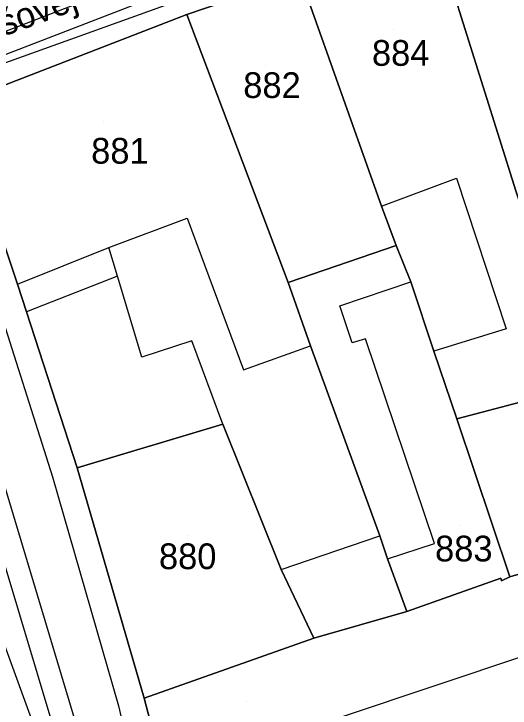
# Model space of a CAD drawing. Extents: x -263423 to -261326, y -1240067 to -1237864.
# Drawn here: x -262688.2 to -262649.7, y -1239399.1 to -1239345.2 of the extents above; entities that cross this region are included whole.
import ezdxf

# ---------------------------------------------------------------- set-up
doc = ezdxf.new("R2010")
doc.units = 0
for name, color, linetype in [('body_kn', 7, 'Continuous'), ('kladpar_druhypozemkov', 7, 'Continuous'), ('kladpar_hranice', 7, 'Continuous'), ('kladpar_parcelnecisla', 7, 'Continuous'), ('kladpar_plochy', 7, 'Continuous'), ('popisy', 7, 'Continuous'), ('tarchy_linie', 7, 'Continuous'), ('zappar_hrandruhpozemk', 7, 'Continuous')]:
    doc.layers.add(name, color=color, linetype=linetype)

msp = doc.modelspace()

# ---------------------------------------------------------------- linework, layer by layer
at = {"layer": 'body_kn'}
for p, q in [((-262674.78, -1239345.23), (-262674.78, -1239345.23)), ((-262674.78, -1239345.23), (-262674.78, -1239345.23)), ((-262653.87, -1239357.95), (-262653.87, -1239357.95)), ((-262659.69, -1239360.11), (-262659.69, -1239360.11)), ((-262659.69, -1239360.11), (-262659.69, -1239360.11)), ((-262674.75, -1239361.05), (-262674.75, -1239361.05)), ((-262658.55, -1239363.19), (-262658.55, -1239363.19)), ((-262658.55, -1239363.19), (-262658.55, -1239363.19)), ((-262680.83, -1239363.34), (-262680.83, -1239363.34)), ((-262680.83, -1239363.34), (-262680.83, -1239363.34)), ((-262680.18, -1239365.57), (-262680.18, -1239365.57)), ((-262680.18, -1239365.57), (-262680.18, -1239365.57)), ((-262687.93, -1239366.17), (-262687.93, -1239366.17)), ((-262687.93, -1239366.17), (-262687.93, -1239366.17)), ((-262666.93, -1239366.05), (-262666.93, -1239366.05)), ((-262657.41, -1239366.01), (-262657.41, -1239366.01)), ((-262662.91, -1239367.86), (-262662.91, -1239367.86)), ((-262687.22, -1239368.34), (-262687.22, -1239368.34)), ((-262650, -1239369.66), (-262650, -1239369.66)), ((-262674.39, -1239370.59), (-262674.39, -1239370.59)), ((-262661.95, -1239370.74), (-262661.95, -1239370.74)), ((-262660.93, -1239370.44), (-262660.93, -1239370.44)), ((-262665.2, -1239370.98), (-262665.2, -1239370.98)), ((-262678.29, -1239371.84), (-262678.29, -1239371.84)), ((-262655.62, -1239371.38), (-262655.62, -1239371.38)), ((-262670.38, -1239372.84), (-262670.38, -1239372.84)), ((-262653.83, -1239376.63), (-262653.83, -1239376.63)), ((-262671.99, -1239377.06), (-262671.99, -1239377.06)), ((-262671.99, -1239377.06), (-262671.99, -1239377.06)), ((-262683.3, -1239380.44), (-262683.3, -1239380.44)), ((-262685.22, -1239381.16), (-262685.22, -1239381.16)), ((-262659.81, -1239385.72), (-262659.81, -1239385.72)), ((-262655.57, -1239386.32), (-262655.57, -1239386.32)), ((-262659.21, -1239387.51), (-262659.21, -1239387.51)), ((-262659.21, -1239387.51), (-262659.21, -1239387.51)), ((-262667.48, -1239388.35), (-262667.48, -1239388.35)), ((-262667.48, -1239388.35), (-262667.48, -1239388.35)), ((-262650.43, -1239389.03), (-262650.43, -1239389.03)), ((-262649.73, -1239388.92), (-262649.73, -1239388.92)), ((-262650.37, -1239389.23), (-262650.37, -1239389.23)), ((-262657.72, -1239391.61), (-262657.72, -1239391.61)), ((-262664.93, -1239393.68), (-262664.93, -1239393.68)), ((-262664.93, -1239393.68), (-262664.93, -1239393.68)), ((-262678.11, -1239398.35), (-262678.11, -1239398.35)), ((-262680.09, -1239398.94), (-262680.09, -1239398.94))]:
    msp.add_line(p, q, dxfattribs=at)
at = {"layer": 'kladpar_druhypozemkov'}
for p, q in [((-262658.76, -1239346.42), (-262658.76, -1239346.42)), ((-262668.66, -1239349.22), (-262668.66, -1239349.22)), ((-262681.26, -1239353.52), (-262681.26, -1239353.52)), ((-262653.56, -1239384.92), (-262653.56, -1239384.92)), ((-262674.76, -1239385.72), (-262674.76, -1239385.72)), ((-262670.16, -1239398.62), (-262670.16, -1239398.62))]:
    msp.add_line(p, q, dxfattribs=at)
at = {"layer": 'kladpar_hranice'}
for points in [[(-262713.28, -1239300.99), (-262709, -1239314.24), (-262708.31, -1239317.5), (-262703.33, -1239341.75), (-262700.53, -1239344.54), (-262693.75, -1239350.92), (-262692.64, -1239352.15), (-262687.93, -1239366.17), (-262687.22, -1239368.34), (-262683.3, -1239380.44), (-262678.11, -1239398.35), (-262675.88, -1239406.85)], [(-262659.23, -1239327.65), (-262643.64, -1239322.71), (-262643.34, -1239323.48), (-262643.3, -1239324.44), (-262643.17, -1239333.02), (-262642.8, -1239333.6), (-262642.62, -1239334.11), (-262655.6, -1239338.72), (-262666.02, -1239342.24), (-262674.78, -1239345.23), (-262692.64, -1239352.15), (-262693.75, -1239350.92), (-262700.53, -1239344.54), (-262703.33, -1239341.75), (-262700.88, -1239343.07), (-262689.32, -1239339.77), (-262689.5, -1239339.32), (-262681.58, -1239337.01), (-262681.76, -1239336.25), (-262671.39, -1239332.41), (-262665.5, -1239330.12), (-262659.23, -1239327.65)], [(-262642.62, -1239334.11), (-262637.24, -1239352.21), (-262633.15, -1239370.79), (-262644.2, -1239373.98), (-262645.63, -1239369.89), (-262646.17, -1239368.35), (-262649.26, -1239358.94), (-262655.6, -1239338.72), (-262642.62, -1239334.11)], [(-262649.26, -1239358.94), (-262646.17, -1239368.35), (-262645.63, -1239369.89), (-262644.2, -1239373.98), (-262648.92, -1239375.34), (-262653.83, -1239376.63), (-262655.62, -1239371.38), (-262657.41, -1239366.01), (-262658.55, -1239363.19), (-262659.69, -1239360.11), (-262666.02, -1239342.24), (-262655.6, -1239338.72), (-262649.26, -1239358.94)], [(-262666.02, -1239342.24), (-262659.69, -1239360.11), (-262658.55, -1239363.19), (-262666.93, -1239366.05), (-262674.78, -1239345.23), (-262666.02, -1239342.24)], [(-262674.78, -1239345.23), (-262666.93, -1239366.05), (-262665.2, -1239370.98), (-262659.81, -1239385.72), (-262659.21, -1239387.51), (-262657.72, -1239391.61), (-262664.93, -1239393.68), (-262667.48, -1239388.35), (-262671.99, -1239377.06), (-262683.3, -1239380.44), (-262687.22, -1239368.34), (-262687.93, -1239366.17), (-262692.64, -1239352.15), (-262674.78, -1239345.23)], [(-262658.55, -1239363.19), (-262657.41, -1239366.01), (-262655.62, -1239371.38), (-262653.83, -1239376.63), (-262649.73, -1239388.92), (-262650.37, -1239389.23), (-262650.43, -1239389.03), (-262657.72, -1239391.61), (-262659.21, -1239387.51), (-262659.81, -1239385.72), (-262665.2, -1239370.98), (-262666.93, -1239366.05), (-262658.55, -1239363.19)], [(-262644.2, -1239373.98), (-262633.15, -1239370.79), (-262628.46, -1239388.43), (-262646.28, -1239393.64), (-262647.55, -1239388.27), (-262649.73, -1239388.92), (-262653.83, -1239376.63), (-262648.92, -1239375.34), (-262644.2, -1239373.98)], [(-262671.99, -1239377.06), (-262667.48, -1239388.35), (-262664.93, -1239393.68), (-262678.11, -1239398.35), (-262683.3, -1239380.44), (-262671.99, -1239377.06)], [(-262664.93, -1239393.68), (-262657.72, -1239391.61), (-262650.43, -1239389.03), (-262650.37, -1239389.23), (-262649.73, -1239388.92), (-262647.55, -1239388.27), (-262646.28, -1239393.64), (-262628.46, -1239388.43), (-262627.16, -1239392.91), (-262625.99, -1239397.26), (-262642.13, -1239401.42), (-262647.25, -1239403.15), (-262660.11, -1239407.89), (-262659.99, -1239408.33), (-262674.31, -1239413.11), (-262675.54, -1239408.38), (-262675.88, -1239406.85), (-262678.11, -1239398.35), (-262664.93, -1239393.68)]]:
    msp.add_lwpolyline(points, dxfattribs=at)
at = {"layer": 'kladpar_plochy'}
msp.add_lwpolyline([(-262713.28, -1239300.99), (-262709, -1239314.24), (-262708.31, -1239317.5), (-262703.33, -1239341.75), (-262700.53, -1239344.54), (-262693.75, -1239350.92), (-262692.64, -1239352.15), (-262687.93, -1239366.17), (-262687.22, -1239368.34), (-262683.3, -1239380.44), (-262678.11, -1239398.35), (-262675.88, -1239406.85)], dxfattribs=at)
for points in [[(-262659.23, -1239327.65), (-262643.64, -1239322.71), (-262643.34, -1239323.48), (-262643.3, -1239324.44), (-262643.17, -1239333.02), (-262642.8, -1239333.6), (-262642.62, -1239334.11), (-262655.6, -1239338.72), (-262666.02, -1239342.24), (-262674.78, -1239345.23), (-262692.64, -1239352.15), (-262693.75, -1239350.92), (-262700.53, -1239344.54), (-262703.33, -1239341.75), (-262700.88, -1239343.07), (-262689.32, -1239339.77), (-262689.5, -1239339.32), (-262681.58, -1239337.01), (-262681.76, -1239336.25), (-262671.39, -1239332.41), (-262665.5, -1239330.12)], [(-262642.62, -1239334.11), (-262637.24, -1239352.21), (-262633.15, -1239370.79), (-262644.2, -1239373.98), (-262645.63, -1239369.89), (-262646.17, -1239368.35), (-262649.26, -1239358.94), (-262655.6, -1239338.72)], [(-262649.26, -1239358.94), (-262646.17, -1239368.35), (-262645.63, -1239369.89), (-262644.2, -1239373.98), (-262648.92, -1239375.34), (-262653.83, -1239376.63), (-262655.62, -1239371.38), (-262657.41, -1239366.01), (-262658.55, -1239363.19), (-262659.69, -1239360.11), (-262666.02, -1239342.24), (-262655.6, -1239338.72)], [(-262666.02, -1239342.24), (-262659.69, -1239360.11), (-262658.55, -1239363.19), (-262666.93, -1239366.05), (-262674.78, -1239345.23)], [(-262674.78, -1239345.23), (-262666.93, -1239366.05), (-262665.2, -1239370.98), (-262659.81, -1239385.72), (-262659.21, -1239387.51), (-262657.72, -1239391.61), (-262664.93, -1239393.68), (-262667.48, -1239388.35), (-262671.99, -1239377.06), (-262683.3, -1239380.44), (-262687.22, -1239368.34), (-262687.93, -1239366.17), (-262692.64, -1239352.15)], [(-262658.55, -1239363.19), (-262657.41, -1239366.01), (-262655.62, -1239371.38), (-262653.83, -1239376.63), (-262649.73, -1239388.92), (-262650.37, -1239389.23), (-262650.43, -1239389.03), (-262657.72, -1239391.61), (-262659.21, -1239387.51), (-262659.81, -1239385.72), (-262665.2, -1239370.98), (-262666.93, -1239366.05)], [(-262644.2, -1239373.98), (-262633.15, -1239370.79), (-262628.46, -1239388.43), (-262646.28, -1239393.64), (-262647.55, -1239388.27), (-262649.73, -1239388.92), (-262653.83, -1239376.63), (-262648.92, -1239375.34)], [(-262671.99, -1239377.06), (-262667.48, -1239388.35), (-262664.93, -1239393.68), (-262678.11, -1239398.35), (-262683.3, -1239380.44)], [(-262664.93, -1239393.68), (-262657.72, -1239391.61), (-262650.43, -1239389.03), (-262650.37, -1239389.23), (-262649.73, -1239388.92), (-262647.55, -1239388.27), (-262646.28, -1239393.64), (-262628.46, -1239388.43), (-262627.16, -1239392.91), (-262625.99, -1239397.26), (-262642.13, -1239401.42), (-262647.25, -1239403.15), (-262660.11, -1239407.89), (-262659.99, -1239408.33), (-262674.31, -1239413.11), (-262675.54, -1239408.38), (-262675.88, -1239406.85), (-262678.11, -1239398.35)]]:
    msp.add_lwpolyline(points, close=True, dxfattribs=at)
at = {"layer": 'tarchy_linie'}
for points in [[(-262816.21, -1239022.95), (-262801.33, -1239053.61), (-262785.49, -1239096.59), (-262778.97, -1239116.64), (-262769.58, -1239148.24), (-262765.58, -1239161.32), (-262756.14, -1239192.63), (-262745.47, -1239227.02), (-262734.36, -1239262.66), (-262729.23, -1239278.2), (-262719.46, -1239309.9), (-262705.75, -1239353.04), (-262693.14, -1239374.02), (-262677.03, -1239427.73), (-262664.56, -1239482.72), (-262653.16, -1239519.18)], [(-262717.4, -1239307.13), (-262713.9, -1239319.06), (-262712.61, -1239323.96), (-262709.96, -1239333.26), (-262703.89, -1239350.34), (-262702.54, -1239352.36), (-262700.12, -1239359.01), (-262691.53, -1239373.31), (-262675.57, -1239426.5), (-262673.75, -1239431.51), (-262658.68, -1239495.67), (-262653.43, -1239512.44), (-262651.96, -1239518.75), (-262652.2, -1239518.88)], [(-262718.89, -1239307.57), (-262715.38, -1239319.51), (-262714.09, -1239324.42), (-262711.44, -1239333.73), (-262705.29, -1239351.04), (-262703.93, -1239353.07), (-262675.24, -1239431.95), (-262658.33, -1239503.93), (-262655.92, -1239510.76), (-262654.28, -1239517.82)], [(-262702.14, -1239353.47), (-262702.54, -1239352.36), (-262702.84, -1239351.91), (-262703.78, -1239350.5), (-262703.89, -1239350.34), (-262704.34, -1239349.06), (-262640.78, -1239326.5), (-262639.48, -1239326.04), (-262638.25, -1239330.59), (-262639.32, -1239330.95), (-262672.74, -1239342.11), (-262702.14, -1239353.47)], [(-262702.84, -1239351.91), (-262673.35, -1239340.52), (-262639.86, -1239329.34)]]:
    msp.add_lwpolyline(points, dxfattribs=at)
at = {"layer": 'zappar_hrandruhpozemk'}
for p, q in [((-262692.92, -1239350.43), (-262668.61, -1239341.68)), ((-262659.69, -1239360.11), (-262653.87, -1239357.95)), ((-262680.83, -1239363.34), (-262674.75, -1239361.05)), ((-262687.93, -1239366.17), (-262680.83, -1239363.34)), ((-262680.18, -1239365.57), (-262687.22, -1239368.34)), ((-262655.57, -1239386.32), (-262660.93, -1239370.44)), ((-262667.48, -1239388.35), (-262659.81, -1239385.72)), ((-262659.21, -1239387.51), (-262655.57, -1239386.32)), ((-262662.72, -1239399.76), (-262646.16, -1239394.21)), ((-262680.09, -1239398.94), (-262674.69, -1239421.68))]:
    msp.add_line(p, q, dxfattribs=at)
for points in [[(-262693.75, -1239350.92), (-262694.08, -1239351.48), (-262694.29, -1239352.18), (-262694.18, -1239352.88), (-262685.22, -1239381.16), (-262680.09, -1239398.94)], [(-262653.87, -1239357.95), (-262650, -1239369.66), (-262655.62, -1239371.38)], [(-262674.75, -1239361.05), (-262670.38, -1239372.84), (-262665.2, -1239370.98)], [(-262671.99, -1239377.06), (-262674.39, -1239370.59), (-262678.29, -1239371.84), (-262680.18, -1239365.57), (-262680.83, -1239363.34)], [(-262660.93, -1239370.44), (-262661.95, -1239370.74), (-262662.91, -1239367.86), (-262657.41, -1239366.01)]]:
    msp.add_lwpolyline(points, dxfattribs=at)

# ---------------------------------------------------------------- texts
at = {"layer": 'kladpar_parcelnecisla'}
for s, p in [('884', (-262660.422, -1239349.22)), ('882', (-262670.409, -1239351.72)), ('881', (-262682.213, -1239356.82)), ('883', (-262655.524, -1239387.72)), ('880', (-262676.953, -1239388.32))]:
    msp.add_text(s, height=2, dxfattribs=at).set_placement(p)
at = {"layer": 'popisy'}
msp.add_text('Pri Miklušovej väznici', height=2, rotation=20, dxfattribs=at).set_placement((-262698.609, -1239350.446))

doc.saveas('drawing.dxf')
